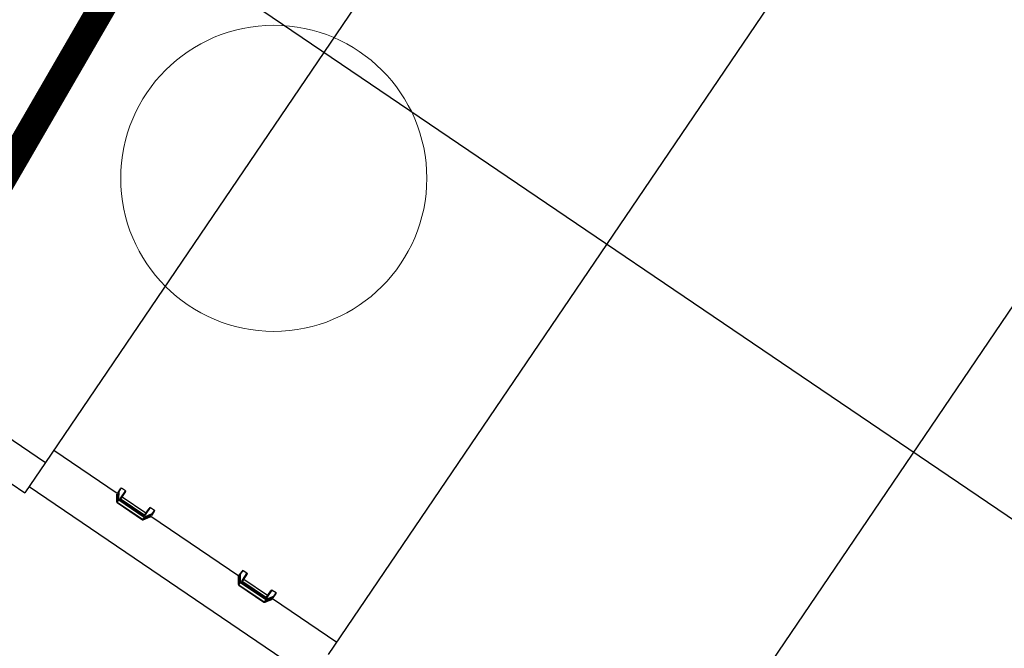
# Model space of a CAD drawing. Header units: metres. Extents: x 7482748 to 7484637, y 5684406 to 5687014.
# Tile 268 of 295: x 7484503.16 to 7484506.37, y 5686560.51 to 5686562.56. Entities that reach past the tile are written whole.
import ezdxf

# ---------------------------------------------------------------- set-up
doc = ezdxf.new("R2010")
doc.units = ezdxf.units.M
doc.header["$MEASUREMENT"] = 0
doc.linetypes.add('2', pattern=[2, 1.5, -0.5])
doc.layers.add('POMIAR', color=7, linetype='Continuous', lineweight=0)
doc.layers.add('projektowane obiekty', color=5, linetype='Continuous', lineweight=35)
doc.layers.add('Uzytki', color=3, linetype='Continuous')

# ---------------------------------------------------------------- blocks, each defined once
blk = doc.blocks.new('OTZZ')
at = {"color": 0}
for centre in [(4.5, 4.5), (0.5, 0.5)]:
    blk.add_circle(centre, 0.5, dxfattribs=at)
blk = doc.blocks.new('zw$D414')
at = {"layer": 'projektowane obiekty', "lineweight": 30}
for p, q in [((5.6674, 3.3598), (5.6674, 0.1202)), ((6.7844, 0.1202), (6.7844, 3.3598)), ((7.9944, 3.3598), (7.9944, 0.1202)), ((0.5382, 1.74), (10.9588, 1.74)), ((5.6674, 0.1682), (5.9178, 0.1682)), ((5.9173, 0.1854), (5.9173, 0.1718)), ((5.918, 0.175), (5.932, 0.1538)), ((5.9319, 0.1539), (5.9181, 0.175)), ((5.9181, 0.1664), (5.9319, 0.1454)), ((5.9184, 0.1906), (5.9184, 0.1754)), ((5.9184, 0.1753), (5.9319, 0.1548)), ((5.9319, 0.1445), (5.9184, 0.165)), ((5.9185, 0.1679), (5.9227, 0.1679)), ((5.9328, 0.1462), (5.9185, 0.1679)), ((5.9185, 0.1649), (5.932, 0.1444)), ((5.9194, 0.1909), (5.9345, 0.1909)), ((5.9194, 0.176), (5.9194, 0.1909)), ((5.9328, 0.1557), (5.9194, 0.176)), ((5.9345, 0.1909), (5.9345, 0.162)), ((5.9365, 0.1614), (5.9365, 0.1903)), ((5.9378, 0.1591), (5.9378, 0.1854)), ((5.9378, 0.1682), (6.0308, 0.1682)), ((6.0308, 0.1854), (6.0308, 0.1591)), ((6.0322, 0.1903), (6.0322, 0.1614)), ((6.0341, 0.1909), (6.0492, 0.1909)), ((6.0341, 0.162), (6.0341, 0.1909)), ((6.0492, 0.176), (6.0358, 0.1557)), ((6.0502, 0.1679), (6.0358, 0.1462)), ((6.0367, 0.1548), (6.0502, 0.1753)), ((6.0367, 0.1538), (6.0506, 0.175)), ((6.0506, 0.175), (6.0367, 0.1539)), ((6.0367, 0.1454), (6.0506, 0.1664)), ((6.0502, 0.165), (6.0367, 0.1445)), ((6.0367, 0.1444), (6.0502, 0.1649)), ((6.046, 0.1679), (6.0502, 0.1679)), ((6.0492, 0.1909), (6.0492, 0.176)), ((6.0502, 0.1754), (6.0502, 0.1906)), ((6.0508, 0.1682), (6.3978, 0.1682)), ((6.0513, 0.1718), (6.0513, 0.1854)), ((6.3973, 0.1854), (6.3973, 0.1718)), ((6.398, 0.175), (6.412, 0.1538)), ((6.4119, 0.1539), (6.3981, 0.175)), ((6.3981, 0.1664), (6.4119, 0.1454)), ((6.3984, 0.1906), (6.3984, 0.1754)), ((6.3984, 0.1753), (6.4119, 0.1548)), ((6.4119, 0.1445), (6.3984, 0.165)), ((6.3985, 0.1679), (6.4027, 0.1679)), ((6.4128, 0.1462), (6.3985, 0.1679)), ((6.3985, 0.1649), (6.412, 0.1444)), ((6.3994, 0.1909), (6.4145, 0.1909)), ((6.3994, 0.176), (6.3994, 0.1909)), ((6.4128, 0.1557), (6.3994, 0.176)), ((6.4145, 0.1909), (6.4145, 0.162)), ((6.4165, 0.1614), (6.4165, 0.1903)), ((6.4178, 0.1591), (6.4178, 0.1854)), ((6.4178, 0.1682), (6.5108, 0.1682)), ((6.5108, 0.1854), (6.5108, 0.1591)), ((6.5122, 0.1903), (6.5122, 0.1614)), ((6.5141, 0.1909), (6.5292, 0.1909)), ((6.5141, 0.162), (6.5141, 0.1909)), ((6.5292, 0.176), (6.5158, 0.1557)), ((6.5302, 0.1679), (6.5158, 0.1462)), ((6.5167, 0.1548), (6.5302, 0.1753)), ((6.5167, 0.1538), (6.5306, 0.175)), ((6.5306, 0.175), (6.5167, 0.1539)), ((6.5167, 0.1454), (6.5306, 0.1664)), ((6.5302, 0.165), (6.5167, 0.1445)), ((6.5167, 0.1444), (6.5302, 0.1649)), ((6.526, 0.1679), (6.5302, 0.1679)), ((6.5292, 0.1909), (6.5292, 0.176)), ((6.5302, 0.1754), (6.5302, 0.1906)), ((6.5308, 0.1682), (6.7844, 0.1682)), ((6.5313, 0.1718), (6.5313, 0.1854)), ((5.9319, 0.1548), (5.9319, 0.1539)), ((5.9319, 0.1454), (5.9319, 0.1445)), ((5.9328, 0.1445), (5.9328, 0.1531)), ((5.9345, 0.1535), (5.9345, 0.1548)), ((6.0341, 0.1548), (5.9345, 0.1548)), ((5.9345, 0.1535), (6.0341, 0.1535)), ((5.9345, 0.1432), (5.9345, 0.1535)), ((6.0341, 0.1432), (5.9345, 0.1432)), ((5.9345, 0.1432), (5.9345, 0.1431)), ((5.9345, 0.1431), (6.0341, 0.1431)), ((6.029, 0.1587), (5.9396, 0.1587)), ((5.9397, 0.1575), (6.029, 0.1575)), ((6.0341, 0.1535), (6.0341, 0.1548)), ((6.0341, 0.1535), (6.0341, 0.1432)), ((6.0341, 0.1432), (6.0341, 0.1431)), ((6.0358, 0.1531), (6.0358, 0.1445)), ((6.0367, 0.1539), (6.0367, 0.1548)), ((6.0367, 0.1445), (6.0367, 0.1454)), ((6.4119, 0.1548), (6.4119, 0.1539)), ((6.4119, 0.1454), (6.4119, 0.1445)), ((6.4128, 0.1445), (6.4128, 0.1531)), ((6.4145, 0.1535), (6.4145, 0.1548)), ((6.5141, 0.1548), (6.4145, 0.1548)), ((6.4145, 0.1535), (6.5141, 0.1535)), ((6.4145, 0.1432), (6.4145, 0.1535)), ((6.5141, 0.1432), (6.4145, 0.1432)), ((6.4145, 0.1432), (6.4145, 0.1431)), ((6.4145, 0.1431), (6.5141, 0.1431)), ((6.509, 0.1587), (6.4196, 0.1587)), ((6.4197, 0.1575), (6.509, 0.1575)), ((6.5141, 0.1535), (6.5141, 0.1548)), ((6.5141, 0.1535), (6.5141, 0.1432)), ((6.5141, 0.1432), (6.5141, 0.1431)), ((6.5158, 0.1531), (6.5158, 0.1445)), ((6.5167, 0.1539), (6.5167, 0.1548)), ((6.5167, 0.1445), (6.5167, 0.1454)), ((5.3727, 0.1202), (5.6674, 0.1202)), ((5.6674, 0.1202), (5.6674, 0)), ((4.4574, 0), (5.6674, 0)), ((5.6674, 0.025), (6.7844, 0.025))]:
    blk.add_line(p, q, dxfattribs=at)
for points in [[(5.918, 0.175), (5.918, 0.1751), (5.918, 0.1755), (5.9179, 0.1757)], [(5.9179, 0.1679), (5.918, 0.1671), (5.918, 0.1667), (5.9181, 0.1665), (5.9181, 0.1664)], [(5.9181, 0.175), (5.918, 0.175), (5.918, 0.175)], [(5.9365, 0.1614), (5.9362, 0.1616), (5.9358, 0.1618), (5.9352, 0.162), (5.9345, 0.162)], [(5.9397, 0.1585), (5.9385, 0.1587), (5.9374, 0.1594), (5.937, 0.1598), (5.9367, 0.1604), (5.9365, 0.1609), (5.9365, 0.1614)], [(6.0322, 0.1614), (6.0321, 0.1609), (6.0319, 0.1604), (6.0316, 0.1598), (6.0312, 0.1594), (6.0302, 0.1587), (6.029, 0.1585)], [(6.0322, 0.1614), (6.0324, 0.1616), (6.0329, 0.1618), (6.0334, 0.162), (6.0341, 0.162)], [(6.0507, 0.1757), (6.0507, 0.1752), (6.0506, 0.175)], [(6.0506, 0.175), (6.0506, 0.1749), (6.0506, 0.175)], [(6.0506, 0.175), (6.0506, 0.175)], [(6.0506, 0.1664), (6.0506, 0.1666), (6.0506, 0.1669), (6.0507, 0.1675), (6.0507, 0.1679)], [(6.398, 0.175), (6.398, 0.1751), (6.398, 0.1755), (6.3979, 0.1757)], [(6.3979, 0.1679), (6.398, 0.1671), (6.398, 0.1667), (6.3981, 0.1665), (6.3981, 0.1664)], [(6.3981, 0.175), (6.398, 0.175), (6.398, 0.175)], [(6.4165, 0.1614), (6.4162, 0.1616), (6.4158, 0.1618), (6.4152, 0.162), (6.4145, 0.162)], [(6.4197, 0.1585), (6.4185, 0.1587), (6.4174, 0.1594), (6.417, 0.1598), (6.4167, 0.1604), (6.4165, 0.1609), (6.4165, 0.1614)], [(6.5122, 0.1614), (6.5121, 0.1609), (6.5119, 0.1604), (6.5116, 0.1598), (6.5112, 0.1594), (6.5102, 0.1587), (6.509, 0.1585)], [(6.5122, 0.1614), (6.5124, 0.1616), (6.5129, 0.1618), (6.5134, 0.162), (6.5141, 0.162)], [(6.5307, 0.1757), (6.5307, 0.1752), (6.5306, 0.175)], [(6.5306, 0.175), (6.5306, 0.1749), (6.5306, 0.175)], [(6.5306, 0.175), (6.5306, 0.175)], [(6.5306, 0.1664), (6.5306, 0.1666), (6.5306, 0.1669), (6.5307, 0.1675), (6.5307, 0.1679)], [(5.932, 0.1538), (5.9327, 0.1531), (5.9329, 0.153)], [(5.932, 0.1444), (5.9323, 0.144)], [(5.9323, 0.144), (5.9328, 0.1436), (5.9338, 0.1432), (5.9345, 0.1431)], [(5.9397, 0.1585), (5.9397, 0.1587), (5.9397, 0.1585), (5.9397, 0.1581), (5.9397, 0.1575)], [(6.029, 0.1585), (6.029, 0.1587), (6.029, 0.1585), (6.029, 0.1581), (6.029, 0.1575)], [(6.0341, 0.1431), (6.0352, 0.1433), (6.0362, 0.1439), (6.0367, 0.1444)], [(6.0358, 0.153), (6.0366, 0.1537), (6.0367, 0.1538)], [(6.412, 0.1538), (6.4127, 0.1531), (6.4129, 0.153)], [(6.412, 0.1444), (6.4123, 0.144)], [(6.4123, 0.144), (6.4128, 0.1436), (6.4138, 0.1432), (6.4145, 0.1431)], [(6.4197, 0.1585), (6.4197, 0.1587), (6.4197, 0.1585), (6.4197, 0.1581), (6.4197, 0.1575)], [(6.509, 0.1585), (6.509, 0.1587), (6.509, 0.1585), (6.509, 0.1581), (6.509, 0.1575)], [(6.5141, 0.1431), (6.5152, 0.1433), (6.5162, 0.1439), (6.5167, 0.1444)], [(6.5158, 0.153), (6.5166, 0.1537), (6.5167, 0.1538)]]:
    blk.add_lwpolyline(points, dxfattribs=at)
for centre, major_axis, ratio, start_param, end_param in [((5.9843, 0.1854), (-0.067, 0), 0.428934, 6.10035, 6.283185), ((5.9843, 0.1718), (0.067, 0), 0.428934, 3.00513, 3.141593), ((5.9843, 0.1718), (0.067, 0), 0.428934, 3.141593, 3.278056), ((5.9185, 0.1675), (-0.00116, 0), 0.368431, 4.712389, 5.196005), ((5.9843, 0.0703), (0.0657, -0.1052), 0.125187, 3.159351, 3.189614), ((5.9843, 0.0703), (0.0657, -0.1052), 0.125187, 3.489241, 3.519503), ((5.9194, 0.1905), (0.001, 0), 0.428934, 1.570796, 2.95876), ((5.9194, 0.1755), (-0.000993, -0.000298), 0.399117, 4.593132, 5.981091), ((5.9184, 0.177), (-0.00003, -0.00172), 0.103678, 0.090211, 0.274283), ((5.9258, 0.1718), (-0.00675, 0), 0.428934, 5.937483, 6.283185), ((5.9258, 0.1718), (-0.00675, 0), 0.428934, 0, 0.897415), ((5.9345, 0.1901), (0.002, 0), 0.428934, 0.231222, 1.570796), ((5.8878, 0.1854), (-0.05, 0), 0.428934, 3.141593, 3.372814), ((5.8878, 0.1565), (0.05, 0), 0.428934, 0.089147, 0.231222), ((6.0808, 0.1854), (-0.05, 0), 0.428934, 6.051964, 6.283185), ((6.0808, 0.1565), (0.05, 0), 0.428934, 2.910371, 3.033479), ((6.0341, 0.1901), (0.002, 0), 0.428934, 1.570796, 2.910371), ((6.0428, 0.1718), (-0.00675, 0), 0.428934, 2.244178, 3.141593), ((6.0492, 0.1905), (0.001, 0), 0.428934, 0.182833, 1.570796), ((6.0492, 0.1755), (-0.000993, 0.000298), 0.399117, 3.443685, 4.831647), ((6.0428, 0.1718), (-0.00675, 0), 0.428934, 3.141593, 3.487295), ((5.9843, 0.1854), (-0.067, 0), 0.428934, 3.141593, 3.324428), ((6.0502, 0.177), (0.00003, -0.00172), 0.103678, 6.008898, 6.19297), ((5.9843, 0.0703), (-0.0657, -0.1052), 0.125187, 3.093572, 3.123834), ((6.0502, 0.1675), (0.00116, 0), 0.368431, 1.087181, 1.570796), ((5.9843, 0.0703), (-0.0657, -0.1052), 0.125187, 2.763682, 2.793945), ((6.0502, 0.1667), (0.00005, 0.00185), 0.093334, 3.347403, 3.531475), ((5.9843, 0.1718), (0.067, 0), 0.428934, 0, 0.136463), ((5.9843, 0.1718), (0.067, 0), 0.428934, 6.146722, 6.283185), ((6.4643, 0.1854), (-0.067, 0), 0.428934, 6.10035, 6.283185), ((6.4643, 0.1718), (0.067, 0), 0.428934, 3.00513, 3.141593), ((6.4643, 0.1718), (0.067, 0), 0.428934, 3.141593, 3.278056), ((6.3985, 0.1675), (-0.00116, 0), 0.368431, 4.712389, 5.196005), ((6.4643, 0.0703), (0.0657, -0.1052), 0.125187, 3.159351, 3.189614), ((6.4643, 0.0703), (0.0657, -0.1052), 0.125187, 3.489241, 3.519503), ((6.3994, 0.1905), (0.001, 0), 0.428934, 1.570796, 2.95876), ((6.3994, 0.1755), (-0.000993, -0.000298), 0.399117, 4.59313, 5.981089), ((6.3984, 0.177), (-0.00003, -0.00172), 0.103678, 0.090221, 0.274288), ((6.4058, 0.1718), (-0.00675, 0), 0.428934, 5.937483, 6.283185), ((6.4058, 0.1718), (-0.00675, 0), 0.428934, 0, 0.897415), ((6.4145, 0.1901), (0.002, 0), 0.428934, 0.231222, 1.570796), ((6.3678, 0.1854), (-0.05, 0), 0.428934, 3.141593, 3.372814), ((6.3678, 0.1565), (0.05, 0), 0.428934, 0.089147, 0.231222), ((6.5608, 0.1854), (-0.05, 0), 0.428934, 6.051964, 6.283185), ((6.5608, 0.1565), (0.05, 0), 0.428934, 2.910371, 3.033479), ((6.5141, 0.1901), (0.002, 0), 0.428934, 1.570796, 2.910371), ((6.5228, 0.1718), (-0.00675, 0), 0.428934, 2.244178, 3.141593), ((6.5292, 0.1905), (0.001, 0), 0.428934, 0.182833, 1.570796), ((6.5292, 0.1755), (-0.000993, 0.000298), 0.399117, 3.443685, 4.831647), ((6.5228, 0.1718), (-0.00675, 0), 0.428934, 3.141593, 3.487295), ((6.4643, 0.1854), (-0.067, 0), 0.428934, 3.141593, 3.324428), ((6.5302, 0.177), (0.00003, -0.00172), 0.103678, 6.008903, 6.192975), ((6.4643, 0.0703), (-0.0657, -0.1052), 0.125187, 3.093572, 3.123834), ((6.5302, 0.1675), (0.00116, 0), 0.368431, 1.087181, 1.570796), ((6.4643, 0.0703), (-0.0657, -0.1052), 0.125187, 2.763682, 2.793944), ((6.5302, 0.1667), (0.00005, 0.00185), 0.093334, 3.347403, 3.531475), ((6.4643, 0.1718), (0.067, 0), 0.428934, 0, 0.136463), ((6.4643, 0.1718), (0.067, 0), 0.428934, 6.146722, 6.283185), ((5.9328, 0.1553), (-0.000835, -0.000551), 0.368431, 4.473868, 6.044666), ((5.9345, 0.1562), (-0.003, 0), 0.903336, 0.537587, 1.570796), ((5.9345, 0.1553), (0.003, 0), 0.903336, 3.679179, 4.108239), ((5.9328, 0.1544), (-0.000835, -0.000551), 0.368431, 6.044668, 6.283887), ((5.9328, 0.1458), (0.000835, 0.000551), 0.368431, 1.33228, 2.903072), ((5.9345, 0.1467), (-0.003, 0), 0.903336, 0.537587, 0.966647), ((5.9328, 0.145), (0.000835, 0.000551), 0.368431, 2.903072, 3.141592), ((5.9345, 0.1459), (0.003, 0), 0.903336, 3.679179, 4.712389), ((5.9345, 0.1566), (0.002, 0), 0.903336, 3.679179, 4.712389), ((6.0341, 0.1566), (0.002, 0), 0.903336, 4.712389, 5.745599), ((6.0341, 0.1562), (-0.003, 0), 0.903336, 1.570796, 2.604006), ((6.0341, 0.1459), (0.003, 0), 0.903336, 4.712389, 5.745599), ((6.0358, 0.1553), (0.000835, -0.000551), 0.368431, 0.23852, 1.809312), ((6.0341, 0.1553), (0.003, 0), 0.903336, 5.316539, 5.745599), ((6.0358, 0.1458), (-0.000835, 0.000551), 0.368431, 3.380113, 4.950907), ((6.0341, 0.1467), (-0.003, 0), 0.903336, 2.174946, 2.604006), ((6.0358, 0.1544), (0.000835, -0.000551), 0.368431, 6.282823, 6.521708), ((6.0358, 0.145), (-0.000835, 0.000551), 0.368431, 3.141588, 3.380106), ((6.4128, 0.1553), (-0.000835, -0.000551), 0.368431, 4.473872, 6.044667), ((6.4145, 0.1562), (-0.003, 0), 0.903336, 0.537587, 1.570796), ((6.4145, 0.1553), (0.003, 0), 0.903336, 3.679179, 4.10824), ((6.4128, 0.1544), (-0.000835, -0.000551), 0.368431, 6.044668, 6.283887), ((6.4128, 0.1458), (0.000835, 0.000551), 0.368431, 1.33228, 2.903072), ((6.4145, 0.1467), (-0.003, 0), 0.903336, 0.537587, 0.966647), ((6.4128, 0.145), (0.000835, 0.000551), 0.368431, 2.903072, 3.141592), ((6.4145, 0.1459), (0.003, 0), 0.903336, 3.679179, 4.712389), ((6.4145, 0.1566), (0.002, 0), 0.903336, 3.679179, 4.712389), ((6.5141, 0.1566), (0.002, 0), 0.903336, 4.712389, 5.745599), ((6.5141, 0.1562), (-0.003, 0), 0.903336, 1.570796, 2.604006), ((6.5141, 0.1459), (0.003, 0), 0.903336, 4.712389, 5.745599), ((6.5158, 0.1553), (0.000835, -0.000551), 0.368431, 0.238514, 1.809313), ((6.5141, 0.1553), (0.003, 0), 0.903336, 5.316539, 5.745599), ((6.5158, 0.1458), (-0.000835, 0.000551), 0.368431, 3.380106, 4.950905), ((6.5141, 0.1467), (-0.003, 0), 0.903336, 2.174946, 2.604006), ((6.5158, 0.1544), (0.000835, -0.000551), 0.368431, 6.282823, 6.521708), ((6.5158, 0.145), (-0.000835, 0.000551), 0.368431, 3.141599, 3.380113)]:
    blk.add_ellipse(centre, major_axis=major_axis, ratio=ratio, start_param=start_param, end_param=end_param, dxfattribs=at)
for points, knots in [([(5.9345, 0.162), (5.9345, 0.161), (5.9355, 0.1586), (5.9382, 0.1575), (5.9397, 0.1575)], [0, 0, 0, 0, 3.239375, 7.558542, 7.558542, 7.558542, 7.558542]), ([(6.4145, 0.162), (6.4145, 0.161), (6.4155, 0.1586), (6.4182, 0.1575), (6.4197, 0.1575)], [0, 0, 0, 0, 3.239375, 7.558542, 7.558542, 7.558542, 7.558542]), ([(6.029, 0.1575), (6.0301, 0.1575), (6.032, 0.1581), (6.0334, 0.1596), (6.0338, 0.1604), (6.0339, 0.1607)], [0, 0, 0, 0, 3.280583, 5.467639, 6.166361, 6.166361, 6.166361, 6.166361]), ([(6.509, 0.1575), (6.5101, 0.1575), (6.512, 0.1581), (6.5134, 0.1596), (6.5138, 0.1604), (6.5139, 0.1607)], [0, 0, 0, 0, 3.280583, 5.467639, 6.166361, 6.166361, 6.166361, 6.166361])]:
    blk.add_open_spline(points, degree=3, knots=knots, dxfattribs=at)
for points in [[(6.0339, 0.1607), (6.034, 0.1611), (6.0341, 0.1616), (6.0341, 0.162)], [(6.5139, 0.1607), (6.514, 0.1611), (6.5141, 0.1616), (6.5141, 0.162)]]:
    blk.add_open_spline(points, degree=3, dxfattribs=at)

msp = doc.modelspace()

# ---------------------------------------------------------------- linework, layer by layer
at = {"layer": 'Uzytki', "linetype": '2', "const_width": 0.09}
msp.add_lwpolyline([(7484505.21508, 5686565.69286), (7484501.19508, 5686558.75286)], dxfattribs=at)

# ---------------------------------------------------------------- block references
at = {"linetype": 'Continuous', "rotation": 325.8417172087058}
msp.add_blockref('zw$D414', (7484498.48247, 5686564.19707), dxfattribs=at)
at = {"layer": 'POMIAR'}
for p in [(7484503.48508, 5686561.54286), (7484499.48508, 5686557.54286)]:
    msp.add_blockref('OTZZ', p, dxfattribs=at)

doc.saveas('drawing.dxf')
